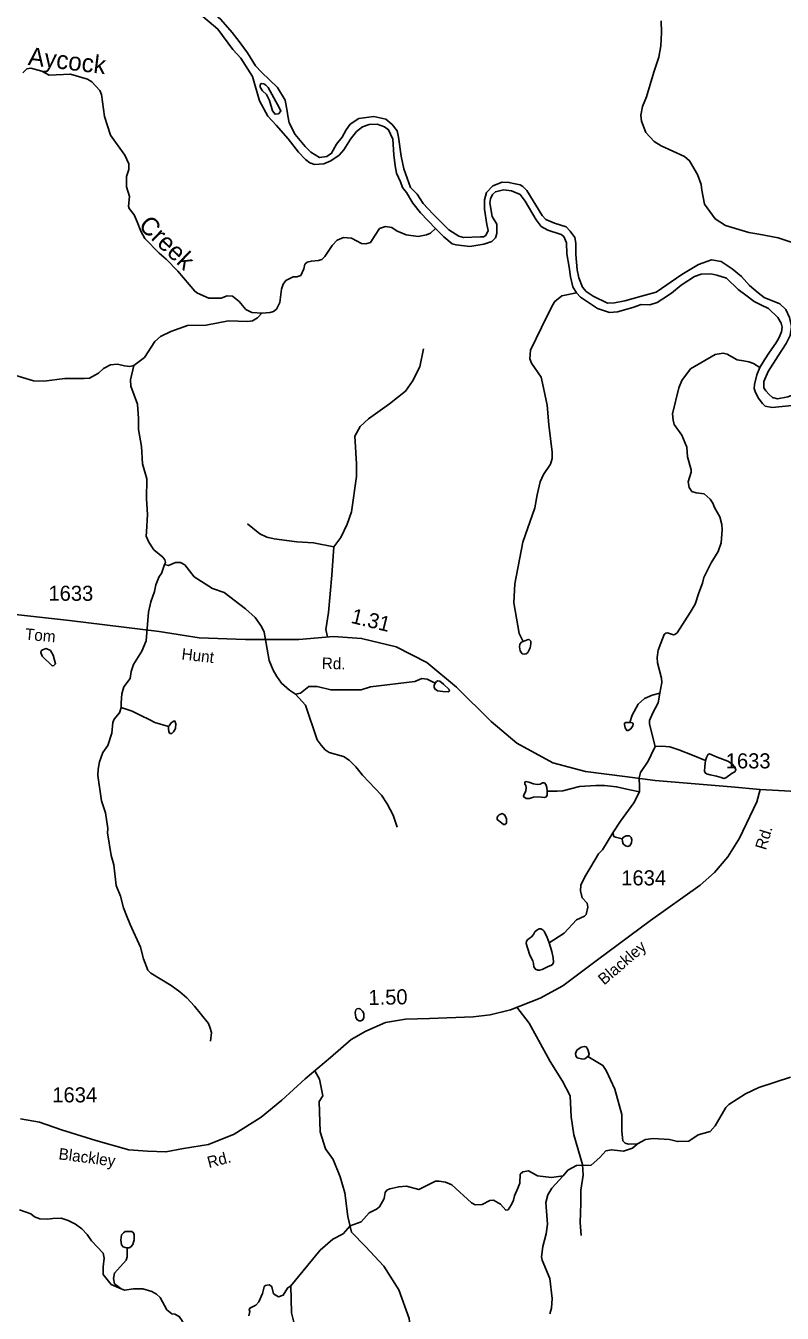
# Model space of a CAD drawing. Extents: x 2056842 to 2160602, y 826753 to 1016856.
# Drawn here: x 2111830 to 2118107, y 880850 to 891536 of the extents above; entities that cross this region are included whole.
import ezdxf

# ---------------------------------------------------------------- set-up
doc = ezdxf.new("R2010")
doc.units = 0
for name, color, linetype in [('Exist Hydrographic Creek Single Shore', 7, 'Continuous'), ('Exist Hydrographic Creek Single Shore Label', 7, 'Continuous'), ('Exist Hydrographic Misc Water Feature', 7, 'Continuous'), ('Exist Hydrographic River Shore', 7, 'Continuous'), ('Exist Road Non-System Type 51', 7, 'Continuous'), ('Exist Road Secondary Mileage Hundredths English Label', 7, 'Continuous'), ('Exist Road Secondary Type 51 Attributed', 7, 'Continuous'), ('Exist Road Secondary Type 51 Label', 7, 'Continuous'), ('Exist Road Secondary Type 51 Number Label', 7, 'Continuous')]:
    doc.layers.add(name, color=color, linetype=linetype)

msp = doc.modelspace()

# ---------------------------------------------------------------- linework, layer by layer
at = {"layer": 'Exist Hydrographic Creek Single Shore'}
for points in [[(2111805, 891144), (2111839, 891177), (2111873, 891185), (2111963, 891159), (2112025, 891127), (2112201, 891134), (2112343, 891093), (2112377, 891069)], [(2112377, 891069), (2112444, 890999), (2112458, 890965), (2112483, 890784), (2112533, 890628), (2112652, 890462), (2112684, 890390), (2112686, 890344), (2112665, 890286), (2112665, 890198), (2112690, 890118), (2112682, 890039), (2112688, 890020), (2112728, 889966), (2112754, 889907), (2112784, 889832), (2112819, 889771), (2112937, 889648), (2112994, 889598), (2113092, 889498), (2113232, 889332), (2113255, 889315), (2113349, 889275), (2113451, 889274), (2113500, 889295), (2113546, 889292), (2113601, 889247), (2113656, 889181), (2113706, 889155), (2113792, 889151)], [(2113792, 889151), (2113857, 889156), (2113885, 889164), (2113911, 889184), (2113937, 889238), (2113953, 889350), (2113965, 889390), (2113988, 889422), (2114049, 889452), (2114079, 889451), (2114112, 889464), (2114138, 889517), (2114146, 889557), (2114164, 889573), (2114200, 889583), (2114260, 889588), (2114287, 889596), (2114312, 889620), (2114373, 889712), (2114413, 889756), (2114465, 889778), (2114533, 889773), (2114617, 889729), (2114651, 889725), (2114689, 889737), (2114729, 889799), (2114766, 889854), (2114814, 889869), (2114868, 889860), (2114913, 889832), (2114935, 889823), (2114987, 889801), (2115086, 889787), (2115156, 889800), (2115189, 889814), (2115230, 889852)], [(2112726, 888717), (2112814, 888783), (2112901, 888916), (2112949, 888958), (2113033, 888998), (2113172, 889049), (2113328, 889052), (2113512, 889086), (2113672, 889081), (2113712, 889087), (2113754, 889112), (2113792, 889152)], [(2111712, 888645), (2111893, 888589), (2111980, 888586), (2112154, 888609), (2112314, 888609), (2112358, 888610), (2112434, 888652), (2112476, 888690), (2112534, 888722), (2112590, 888726), (2112650, 888713), (2112694, 888709), (2112726, 888717)], [(2116905, 882256), (2116971, 882293), (2117037, 882301), (2117171, 882291), (2117237, 882274), (2117331, 882278), (2117409, 882330), (2117509, 882359), (2117550, 882405), (2117640, 882557), (2117664, 882581), (2117801, 882672), (2117913, 882723), (2118175, 882810)], [(2116289, 881989), (2116329, 882036), (2116400, 882076), (2116520, 882079), (2116592, 882141), (2116644, 882197), (2116690, 882207), (2116789, 882194), (2116864, 882220), (2116905, 882256)], [(2114029, 881078), (2114272, 881373), (2114377, 881465), (2114463, 881508), (2114521, 881574), (2114613, 881608), (2114680, 881683), (2114740, 881713), (2114764, 881733), (2114804, 881801), (2114812, 881851), (2114827, 881871), (2114851, 881881), (2114925, 881900), (2114989, 881904), (2115091, 881876), (2115229, 881947), (2115261, 881947), (2115313, 881939), (2115365, 881915), (2115528, 881766), (2115560, 881750), (2115616, 881751), (2115680, 881785), (2115712, 881789), (2115768, 881755), (2115812, 881705), (2115832, 881708), (2115860, 881752), (2115876, 881788), (2115884, 881824), (2115913, 881888), (2115929, 881928), (2115933, 882004), (2115953, 882024), (2116002, 882032), (2116077, 881991), (2116191, 881977), (2116289, 881989)], [(2112621, 881051), (2112539, 881089), (2112473, 881171), (2112473, 881235), (2112480, 881307), (2112472, 881347), (2112376, 881450), (2112339, 881504), (2112295, 881550), (2112243, 881588), (2112183, 881620), (2112123, 881639), (2112055, 881637), (2112011, 881631), (2111947, 881632), (2111903, 881650), (2111873, 881676), (2111779, 881708)], [(2113682, 880828), (2113690, 880864), (2113684, 880878), (2113690, 880892), (2113738, 880917), (2113764, 880945), (2113795, 881013), (2113809, 881069), (2113817, 881081), (2113853, 881085), (2113873, 881069), (2113885, 881011), (2113927, 880987), (2113967, 880999), (2114001, 881058), (2114029, 881078)], [(2113213, 880620), (2113157, 880670), (2113149, 880734), (2113128, 880786), (2113104, 880822), (2113066, 880841), (2113042, 880845), (2113000, 880879), (2112946, 880979), (2112915, 881009), (2112875, 881029), (2112801, 881052), (2112725, 881052), (2112649, 881042), (2112621, 881051)]]:
    msp.add_lwpolyline(points, dxfattribs=at)
at = {"layer": 'Exist Hydrographic Misc Water Feature'}
for points in [[(2117103, 891577), (2117106, 891480), (2117099, 891369), (2117084, 891274), (2117040, 891150), (2116981, 890945), (2116948, 890865), (2116934, 890793), (2116938, 890745), (2116975, 890649), (2117045, 890576), (2117101, 890538), (2117297, 890451), (2117338, 890415), (2117404, 890301), (2117434, 890218), (2117441, 890170), (2117463, 890054), (2117506, 889994), (2117550, 889933), (2117636, 889877), (2117830, 889821), (2117912, 889806), (2118074, 889776), (2118182, 889739)], [(2115956, 886425), (2115923, 886492), (2115880, 886745), (2115887, 886905), (2115954, 887249), (2116054, 887534), (2116074, 887642), (2116098, 887750), (2116127, 887812), (2116183, 887898), (2116197, 887944), (2116199, 887997), (2116169, 888224), (2116155, 888388), (2116118, 888570), (2116106, 888620), (2116025, 888736), (2116013, 888770), (2116019, 888842), (2116108, 889032), (2116201, 889216), (2116221, 889248), (2116279, 889295), (2116400, 889320)], [(2117605, 887395), (2117588, 887460), (2117546, 887536), (2117530, 887574), (2117510, 887606), (2117458, 887650), (2117394, 887658), (2117358, 887670), (2117334, 887703), (2117327, 887751), (2117351, 887830), (2117351, 887850), (2117320, 887959), (2117314, 888039), (2117274, 888139), (2117211, 888227), (2117201, 888263), (2117195, 888315), (2117250, 888531), (2117274, 888591), (2117347, 888687), (2117551, 888808), (2117617, 888817), (2117651, 888809), (2117734, 888764), (2117785, 888755), (2117829, 888747), (2117867, 888733), (2117922, 888700)], [(2112981, 887064), (2112989, 887080), (2112985, 887104), (2112967, 887126), (2112893, 887186), (2112852, 887250), (2112830, 887300), (2112832, 887336), (2112841, 887478), (2112831, 887610), (2112834, 887774), (2112799, 887900), (2112789, 888043), (2112766, 888185), (2112766, 888277), (2112757, 888395), (2112702, 888545), (2112700, 888597), (2112726, 888717)], [(2117092, 885995), (2117107, 886084), (2117106, 886121), (2117073, 886249), (2117070, 886293), (2117078, 886352), (2117099, 886411), (2117128, 886484), (2117140, 886494), (2117155, 886496), (2117205, 886480), (2117217, 886482), (2117234, 886498), (2117343, 886665), (2117385, 886736), (2117414, 886828), (2117445, 886908), (2117457, 886955), (2117518, 887079), (2117574, 887173), (2117599, 887243), (2117607, 887351), (2117605, 887395)], [(2112622, 885877), (2112621, 885916), (2112626, 885992), (2112644, 886049), (2112695, 886117), (2112705, 886177), (2112725, 886233), (2112794, 886346), (2112828, 886430), (2112847, 886670), (2112867, 886754), (2112898, 886840), (2112908, 886896), (2112936, 886966), (2112955, 886990), (2112981, 887064)], [(2114067, 885987), (2114017, 886021), (2113953, 886079), (2113913, 886135), (2113883, 886187), (2113849, 886268), (2113807, 886502), (2113787, 886550), (2113733, 886624), (2113652, 886695), (2113476, 886831), (2113378, 886864), (2113228, 886962), (2113149, 887061), (2113113, 887081), (2113073, 887081), (2113013, 887055), (2112981, 887064)], [(2115956, 886425), (2115942, 886419), (2115929, 886402), (2115927, 886382), (2115933, 886347), (2115950, 886324), (2115968, 886321), (2115983, 886322), (2115995, 886334), (2116016, 886373), (2116020, 886407), (2116020, 886429), (2116011, 886438), (2115999, 886442), (2115956, 886425)], [(2111970, 886355), (2111958, 886347), (2111954, 886335), (2111966, 886303), (2112049, 886223), (2112063, 886225), (2112077, 886241), (2112056, 886311), (2112034, 886351), (2111998, 886367), (2111970, 886355)], [(2115227, 886079), (2115161, 886113), (2115117, 886117), (2115059, 886092), (2114689, 886048), (2114613, 886024), (2114362, 886023), (2114247, 886052), (2114179, 886052), (2114110, 885996), (2114067, 885987)], [(2115227, 886079), (2115219, 886061), (2115220, 886045), (2115225, 886032), (2115246, 886016), (2115290, 886011), (2115336, 886008), (2115347, 886017), (2115343, 886028), (2115297, 886070), (2115265, 886095), (2115249, 886098), (2115238, 886092), (2115227, 886079)], [(2116842, 885754), (2116862, 885814), (2116912, 885904), (2116963, 885951), (2117027, 885979), (2117092, 885995)], [(2117053, 885553), (2117006, 885740), (2117005, 885769), (2117032, 885833), (2117078, 885915), (2117092, 885995)], [(2114912, 884885), (2114878, 884985), (2114829, 885079), (2114781, 885151), (2114625, 885316), (2114568, 885386), (2114512, 885439), (2114466, 885471), (2114348, 885503), (2114314, 885527), (2114280, 885566), (2114249, 885608), (2114150, 885896), (2114067, 885987)], [(2113362, 883109), (2113372, 883181), (2113358, 883225), (2113346, 883255), (2113231, 883398), (2113167, 883468), (2113108, 883518), (2113035, 883571), (2112868, 883671), (2112844, 883696), (2112806, 883790), (2112781, 883889), (2112695, 884077), (2112666, 884150), (2112642, 884215), (2112615, 884311), (2112581, 884401), (2112560, 884571), (2112538, 884649), (2112509, 884837), (2112511, 884873), (2112492, 885003), (2112458, 885104), (2112429, 885314), (2112431, 885366), (2112442, 885426), (2112470, 885504), (2112512, 885561), (2112543, 885665), (2112551, 885753), (2112563, 885781), (2112609, 885833), (2112622, 885877)], [(2113013, 885721), (2112901, 885753), (2112855, 885778), (2112786, 885810), (2112712, 885848), (2112622, 885877)], [(2113013, 885721), (2113014, 885701), (2113017, 885676), (2113026, 885662), (2113041, 885661), (2113056, 885675), (2113072, 885704), (2113074, 885741), (2113068, 885765), (2113060, 885766), (2113036, 885750), (2113020, 885726), (2113013, 885721)], [(2116842, 885754), (2116810, 885752), (2116799, 885746), (2116797, 885737), (2116804, 885708), (2116817, 885687), (2116829, 885686), (2116850, 885700), (2116867, 885725), (2116869, 885739), (2116864, 885749), (2116842, 885754)], [(2116923, 885178), (2116922, 885219), (2116919, 885294), (2116932, 885339), (2116993, 885432), (2117018, 885484), (2117053, 885553)], [(2117053, 885553), (2117108, 885557), (2117174, 885550), (2117248, 885525), (2117363, 885481), (2117470, 885438)], [(2117470, 885438), (2117465, 885387), (2117462, 885349), (2117466, 885336), (2117477, 885327), (2117508, 885318), (2117561, 885307), (2117599, 885295), (2117623, 885289), (2117640, 885294), (2117691, 885331), (2117713, 885344), (2117722, 885360), (2117714, 885380), (2117693, 885408), (2117655, 885432), (2117568, 885464), (2117503, 885492), (2117493, 885490), (2117477, 885463), (2117470, 885438)], [(2116156, 885184), (2116153, 885212), (2116144, 885238), (2116133, 885253), (2116117, 885251), (2116098, 885242), (2116072, 885239), (2116043, 885245), (2116005, 885258), (2115977, 885263), (2115970, 885256), (2115970, 885241), (2115980, 885229), (2115982, 885211), (2115978, 885185), (2115960, 885145), (2115963, 885135), (2115981, 885123), (2116010, 885122), (2116044, 885134), (2116073, 885137), (2116109, 885133), (2116134, 885131), (2116148, 885137), (2116156, 885151), (2116156, 885184)], [(2116156, 885184), (2116240, 885182), (2116286, 885186), (2116425, 885221), (2116561, 885230), (2116633, 885230), (2116732, 885220), (2116843, 885194), (2116923, 885178)], [(2116700, 884837), (2116764, 884933), (2116876, 885087), (2116923, 885178)], [(2115776, 884921), (2115742, 884947), (2115742, 884967), (2115750, 884977)], [(2115750, 884977), (2115758, 884987), (2115782, 884997), (2115806, 884985), (2115820, 884953)], [(2115820, 884953), (2115818, 884917), (2115806, 884907), (2115794, 884907), (2115776, 884921)], [(2116172, 883925), (2116298, 884005), (2116400, 884116), (2116467, 884146), (2116481, 884160), (2116494, 884219), (2116489, 884253), (2116447, 884298), (2116434, 884357), (2116435, 884404), (2116470, 884471), (2116518, 884556), (2116582, 884662), (2116615, 884695), (2116700, 884837)], [(2116779, 884787), (2116722, 884801), (2116710, 884807), (2116700, 884837)], [(2116779, 884787), (2116780, 884765), (2116788, 884745), (2116805, 884729), (2116825, 884725), (2116844, 884731), (2116855, 884756), (2116859, 884780), (2116854, 884798), (2116839, 884811), (2116811, 884812), (2116791, 884802), (2116779, 884787)], [(2116172, 883925), (2116156, 883967), (2116132, 884020), (2116121, 884032), (2116104, 884040), (2116089, 884041), (2116070, 884030), (2116053, 884015), (2116043, 883993), (2116027, 883975), (2115997, 883953), (2115985, 883937), (2115983, 883919), (2115993, 883883), (2116013, 883821), (2116036, 883774), (2116044, 883753), (2116047, 883726), (2116059, 883706), (2116079, 883696), (2116093, 883696), (2116116, 883704), (2116158, 883726), (2116193, 883740), (2116204, 883748), (2116208, 883765), (2116207, 883800), (2116194, 883851), (2116172, 883925)], [(2114565, 883325), (2114568, 883306), (2114578, 883287), (2114597, 883276), (2114611, 883277), (2114628, 883286), (2114634, 883303), (2114635, 883337), (2114625, 883357), (2114608, 883374), (2114594, 883379), (2114578, 883376), (2114569, 883368), (2114564, 883346), (2114565, 883325)], [(2116493, 882980), (2116470, 882962), (2116452, 882959), (2116405, 882970), (2116395, 882985), (2116392, 883006), (2116402, 883033), (2116439, 883059), (2116466, 883065), (2116480, 883060), (2116495, 883038), (2116504, 883001), (2116499, 882987), (2116493, 882980)], [(2116493, 882980), (2116619, 882907), (2116647, 882865), (2116719, 882710), (2116776, 882500), (2116775, 882362), (2116785, 882280), (2116804, 882260), (2116830, 882252), (2116905, 882256)], [(2116178, 880845), (2116193, 880891), (2116197, 880973), (2116179, 881137), (2116116, 881289), (2116110, 881317), (2116121, 881403), (2116149, 881509), (2116160, 881589), (2116144, 881769), (2116161, 881833), (2116195, 881889), (2116289, 881990)], [(2112672, 881392), (2112655, 881394), (2112637, 881402), (2112625, 881417), (2112619, 881455), (2112625, 881501), (2112640, 881518), (2112655, 881529), (2112709, 881528), (2112725, 881518), (2112730, 881500), (2112730, 881460), (2112717, 881419), (2112702, 881400), (2112689, 881392), (2112672, 881392)], [(2112672, 881392), (2112672, 881318), (2112662, 881290), (2112565, 881183), (2112557, 881139), (2112567, 881095), (2112621, 881052)], [(2114081, 880666), (2114034, 880854), (2114029, 881078)]]:
    msp.add_lwpolyline(points, dxfattribs=at)
at = {"layer": 'Exist Hydrographic River Shore'}
for points in [[(2113669, 891310), (2113600, 891404), (2113543, 891480), (2113449, 891589), (2113326, 891694), (2113177, 891759), (2113140, 891768)], [(2113263, 891643), (2113424, 891508), (2113548, 891340), (2113614, 891267)], [(2113614, 891267), (2113711, 891115), (2113768, 890913), (2113839, 890785), (2113907, 890710), (2114006, 890596), (2114092, 890487), (2114150, 890425), (2114186, 890397), (2114226, 890385), (2114304, 890390), (2114362, 890414), (2114429, 890461), (2114470, 890507), (2114525, 890594), (2114575, 890659), (2114623, 890697), (2114679, 890717), (2114747, 890718), (2114807, 890696), (2114840, 890673), (2114857, 890636), (2114877, 890595), (2114884, 890464), (2114896, 890374), (2114906, 890311), (2114939, 890241), (2114957, 890193), (2114989, 890153), (2115041, 890062), (2115105, 889984), (2115230, 889852)], [(2115253, 889930), (2115207, 889976), (2115128, 890061), (2115078, 890138), (2115023, 890192), (2114968, 890349), (2114945, 890453), (2114924, 890611), (2114911, 890664), (2114870, 890716), (2114817, 890760), (2114718, 890782), (2114593, 890767), (2114523, 890720), (2114488, 890671), (2114455, 890612), (2114409, 890553), (2114368, 890478), (2114329, 890452), (2114268, 890443), (2114194, 890486), (2114147, 890533), (2114065, 890632), (2114015, 890730), (2114005, 890788), (2114000, 890826), (2113982, 890917), (2113919, 891024), (2113785, 891150), (2113737, 891203), (2113669, 891310)], [(2113804, 891055), (2113785, 891057), (2113775, 891047), (2113775, 891025), (2113795, 890995), (2113828, 890966), (2113853, 890915), (2113878, 890829), (2113899, 890802), (2113927, 890806), (2113945, 890828), (2113936, 890851), (2113841, 891024), (2113821, 891043), (2113804, 891055)], [(2115230, 889852), (2115263, 889819), (2115299, 889783), (2115369, 889727), (2115401, 889717), (2115514, 889705), (2115632, 889723), (2115698, 889746), (2115727, 889776), (2115740, 889811), (2115739, 889890), (2115699, 889953), (2115681, 890066), (2115685, 890098), (2115703, 890134), (2115727, 890158), (2115795, 890174), (2115861, 890166), (2115932, 890135), (2115975, 890081), (2116065, 889924), (2116107, 889869), (2116161, 889839), (2116273, 889802), (2116294, 889788), (2116316, 889734), (2116319, 889643), (2116339, 889533), (2116351, 889452), (2116370, 889369), (2116400, 889320)], [(2115890, 890223), (2115839, 890235), (2115782, 890238), (2115706, 890208), (2115653, 890153), (2115636, 890090), (2115635, 890013), (2115656, 889886), (2115667, 889837), (2115646, 889796), (2115627, 889785), (2115602, 889783), (2115462, 889777), (2115424, 889789), (2115340, 889841), (2115253, 889930)], [(2116657, 889232), (2116538, 889292), (2116481, 889329), (2116449, 889367), (2116418, 889443), (2116406, 889509), (2116395, 889636), (2116393, 889731), (2116386, 889777), (2116348, 889830), (2116314, 889867), (2116216, 889898), (2116146, 889929), (2116116, 889962), (2115987, 890169), (2115955, 890203), (2115931, 890215), (2115890, 890223)], [(2117989, 888666), (2118074, 888797), (2118140, 888898), (2118174, 888965), (2118183, 889039), (2118167, 889113), (2118138, 889182), (2118086, 889228), (2117956, 889280), (2117908, 889318), (2117836, 889381), (2117768, 889454), (2117692, 889519), (2117600, 889579), (2117519, 889593), (2117411, 889555), (2117274, 889471), (2117062, 889324), (2116940, 889291), (2116802, 889254), (2116714, 889236), (2116657, 889232)], [(2116400, 889320), (2116433, 889283), (2116575, 889189), (2116674, 889157), (2116741, 889162), (2116866, 889198), (2116937, 889223), (2117007, 889219), (2117068, 889240), (2117116, 889268), (2117187, 889317), (2117267, 889382), (2117380, 889454), (2117434, 889473), (2117514, 889476), (2117565, 889465), (2117644, 889440), (2117742, 889346), (2117805, 889301), (2117874, 889246), (2117930, 889220), (2117993, 889189), (2118070, 889113), (2118097, 889068), (2118107, 889035), (2118101, 888996), (2118078, 888943), (2118055, 888900), (2118000, 888826), (2117961, 888764), (2117922, 888700)], [(2117922, 888700), (2117897, 888638), (2117878, 888559), (2117875, 888526), (2117881, 888499), (2117907, 888448), (2117943, 888400), (2117966, 888378), (2118023, 888368), (2118189, 888384)], [(2117989, 888666), (2117955, 888584), (2117953, 888563)], [(2117953, 888563), (2117955, 888531), (2117972, 888507), (2117998, 888474), (2118027, 888449), (2118067, 888438), (2118153, 888456), (2118249, 888491)]]:
    msp.add_lwpolyline(points, dxfattribs=at)
at = {"layer": 'Exist Road Non-System Type 51'}
for points in [[(2114386, 887210), (2114443, 887288), (2114498, 887400), (2114534, 887501), (2114575, 887794), (2114575, 887899), (2114559, 888129), (2114605, 888211), (2114673, 888272), (2114847, 888398), (2114982, 888503), (2115039, 888586), (2115100, 888706), (2115131, 888854)], [(2114386, 887210), (2114218, 887244), (2114080, 887253), (2113890, 887278), (2113831, 887292), (2113772, 887320), (2113669, 887402)], [(2114333, 886464), (2114320, 886524), (2114341, 886667), (2114369, 886977), (2114386, 887210)], [(2115905, 883389), (2116007, 883256), (2116083, 883115), (2116182, 882940), (2116284, 882775), (2116346, 882654), (2116355, 882479), (2116378, 882331), (2116450, 882084), (2116456, 881996), (2116436, 881872), (2116436, 881767), (2116434, 881678), (2116430, 881602), (2116438, 881495)], [(2114228, 882862), (2114268, 882792), (2114296, 882655), (2114264, 882606), (2114274, 882355), (2114318, 882213), (2114381, 882126), (2114440, 881981), (2114476, 881848), (2114503, 881654), (2114534, 881522), (2114648, 881404), (2114800, 881240), (2114925, 881043), (2115012, 880806), (2115021, 880715), (2115002, 880602)]]:
    msp.add_lwpolyline(points, dxfattribs=at)
at = {"layer": 'Exist Road Secondary Type 51 Attributed'}
for points in [[(2117924, 885197), (2117683, 885218), (2117053, 885272), (2116800, 885304), (2116475, 885346), (2116204, 885419), (2115904, 885581), (2115692, 885762), (2115403, 886045), (2115157, 886250), (2114904, 886381), (2114617, 886451), (2114383, 886468), (2114097, 886443), (2113653, 886443), (2113268, 886455), (2112937, 886508), (2112193, 886599), (2111744, 886649), (2111369, 886668)], [(2117924, 885197), (2117895, 885095), (2117753, 884793), (2117656, 884639), (2117545, 884507), (2117426, 884403), (2117014, 884109), (2116575, 883784), (2116287, 883566), (2116099, 883466), (2115852, 883367), (2115682, 883327), (2115541, 883310), (2115181, 883295), (2114980, 883290), (2114814, 883263), (2114653, 883192), (2114531, 883121), (2114358, 882972), (2114149, 882795), (2113955, 882618), (2113782, 882476), (2113560, 882337), (2113347, 882251), (2113138, 882216), (2112993, 882189), (2112841, 882194), (2112685, 882205), (2112411, 882283), (2112126, 882372), (2111944, 882437), (2111786, 882462)], [(2118279, 885178), (2117924, 885197)]]:
    msp.add_lwpolyline(points, dxfattribs=at)

# ---------------------------------------------------------------- texts
at = {"layer": 'Exist Hydrographic Creek Single Shore Label'}
for s, rotation, p in [('Aycock', 353.106, (2111844, 891211)), ('Creek', 316.458, (2112757, 889867))]:
    msp.add_text(s, height=150, rotation=rotation, dxfattribs=at).set_placement(p)
at = {"layer": 'Exist Road Secondary Mileage Hundredths English Label'}
for s, rotation, p in [('1.31', 346.223, (2114521, 886581)), ('1.50', 1.3521, (2114674, 883407))]:
    msp.add_text(s, height=125, rotation=rotation, dxfattribs=at).set_placement(p)
at = {"layer": 'Exist Road Secondary Type 51 Label'}
for s, rotation, p in [('Tom', 354.7936, (2111820, 886441)), ('Hunt', 353.3042, (2113119, 886277)), ('Rd.', 358.4645, (2114285, 886198)), ('Rd.', 73.3106, (2117971, 884689)), ('Blackley', 40.7496, (2116629, 883569)), ('Blackley', 352.5011, (2112098, 882128)), ('Rd.', 14.8371, (2113350, 882054))]:
    msp.add_text(s, height=95, rotation=rotation, dxfattribs=at).set_placement(p)
at = {"layer": 'Exist Road Secondary Type 51 Number Label'}
for s, p in [('1633', (2112018, 886763)), ('1633', (2117638, 885372)), ('1634', (2116771, 884401)), ('1634', (2112050, 882600))]:
    msp.add_text(s, height=125, dxfattribs=at).set_placement(p)

doc.saveas('drawing.dxf')
